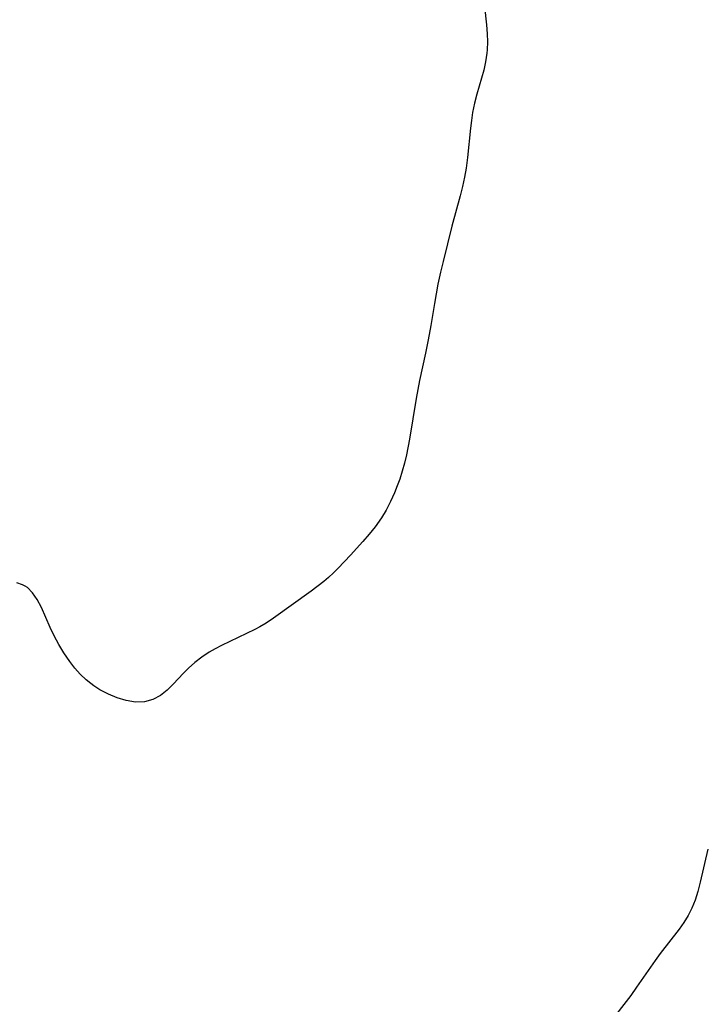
# Model space of a CAD drawing. Header units: metres. Extents: x 1073367 to 1082519, y 1569854 to 1574957.
# Tile 912 of 1056: x 1080876 to 1080996, y 1572188 to 1572360. Entities that reach past the tile are written whole.
import ezdxf

# ---------------------------------------------------------------- set-up
doc = ezdxf.new("R2010")
doc.units = ezdxf.units.M
doc.layers.add('CGG_CurvaNivelLidar_v1', color=253, linetype='Continuous', lineweight=30)

msp = doc.modelspace()

# ---------------------------------------------------------------- linework, layer by layer
at = {"layer": 'CGG_CurvaNivelLidar_v1'}
for p, q in [((1080957.2885, 1572361.8319, 74.5), (1080957.6344, 1572358.635, 74.5)), ((1080957.6344, 1572358.635, 74.5), (1080957.7548, 1572357.0437, 74.5)), ((1080957.7548, 1572357.0437, 74.5), (1080957.7903, 1572355.6607, 74.5)), ((1080957.7379, 1572354.2842, 74.5), (1080957.6802, 1572353.6696, 74.5)), ((1080957.7903, 1572355.6607, 74.5), (1080957.7379, 1572354.2842, 74.5)), ((1080957.6802, 1572353.6696, 74.5), (1080957.4414, 1572352.1397, 74.5)), ((1080957.4414, 1572352.1397, 74.5), (1080957.1219, 1572350.7328, 74.5)), ((1080957.1219, 1572350.7328, 74.5), (1080955.937, 1572346.5154, 74.5)), ((1080955.937, 1572346.5154, 74.5), (1080955.5309, 1572344.9195, 74.5)), ((1080955.5309, 1572344.9195, 74.5), (1080955.1903, 1572343.3032, 74.5)), ((1080955.1903, 1572343.3032, 74.5), (1080954.9678, 1572341.9439, 74.5)), ((1080954.7915, 1572340.5742, 74.5), (1080954.2909, 1572335.4689, 74.5)), ((1080954.9678, 1572341.9439, 74.5), (1080954.7915, 1572340.5742, 74.5)), ((1080954.2909, 1572335.4689, 74.5), (1080954.0402, 1572333.6045, 74.5)), ((1080953.7521, 1572331.9905, 74.5), (1080953.4068, 1572330.3826, 74.5)), ((1080954.0402, 1572333.6045, 74.5), (1080953.7521, 1572331.9905, 74.5)), ((1080953.4068, 1572330.3826, 74.5), (1080953.0177, 1572328.78, 74.5)), ((1080953.0177, 1572328.78, 74.5), (1080951.5855, 1572323.4322, 74.5)), ((1080951.5855, 1572323.4322, 74.5), (1080950.0154, 1572317.2807, 74.5)), ((1080950.0154, 1572317.2807, 74.5), (1080949.5691, 1572315.4303, 74.5)), ((1080949.5691, 1572315.4303, 74.5), (1080949.1062, 1572313.3052, 74.5)), ((1080949.1062, 1572313.3052, 74.5), (1080948.5019, 1572309.9362, 74.5)), ((1080948.5019, 1572309.9362, 74.5), (1080947.8872, 1572306.1052, 74.5)), ((1080947.8872, 1572306.1052, 74.5), (1080947.448, 1572303.5819, 74.5)), ((1080947.448, 1572303.5819, 74.5), (1080946.9717, 1572301.2686, 74.5)), ((1080946.9717, 1572301.2686, 74.5), (1080945.9126, 1572296.4772, 74.5)), ((1080945.9126, 1572296.4772, 74.5), (1080945.3421, 1572293.3694, 74.5)), ((1080945.3421, 1572293.3694, 74.5), (1080944.1847, 1572286.2417, 74.5)), ((1080944.1847, 1572286.2417, 74.5), (1080943.644, 1572283.504, 74.5)), ((1080943.2993, 1572282.0761, 74.5), (1080942.907, 1572280.6643, 74.5)), ((1080943.644, 1572283.504, 74.5), (1080943.2993, 1572282.0761, 74.5)), ((1080942.907, 1572280.6643, 74.5), (1080942.464, 1572279.2717, 74.5)), ((1080942.464, 1572279.2717, 74.5), (1080942.0309, 1572278.0695, 74.5)), ((1080941.5568, 1572276.8864, 74.5), (1080940.8574, 1572275.3377, 74.5)), ((1080942.0309, 1572278.0695, 74.5), (1080941.5568, 1572276.8864, 74.5)), ((1080940.8574, 1572275.3377, 74.5), (1080940.0722, 1572273.837, 74.5)), ((1080940.0722, 1572273.837, 74.5), (1080939.2738, 1572272.527, 74.5)), ((1080939.2738, 1572272.527, 74.5), (1080938.1461, 1572270.9371, 74.5)), ((1080938.1461, 1572270.9371, 74.5), (1080937.1081, 1572269.6439, 74.5)), ((1080936.0222, 1572268.384, 74.5), (1080933.8632, 1572265.976, 74.5)), ((1080937.1081, 1572269.6439, 74.5), (1080936.0222, 1572268.384, 74.5)), ((1080933.8632, 1572265.976, 74.5), (1080931.7138, 1572263.6992, 74.5)), ((1080931.7138, 1572263.6992, 74.5), (1080930.8688, 1572262.8773, 74.5)), ((1080929.1788, 1572261.3952, 74.5), (1080926.9622, 1572259.6981, 74.5)), ((1080929.9969, 1572262.0852, 74.5), (1080929.1788, 1572261.3952, 74.5)), ((1080930.8688, 1572262.8773, 74.5), (1080929.9969, 1572262.0852, 74.5)), ((1080876.5622, 1572260.8269, 74.5), (1080875.5215, 1572261.1482, 74.5)), ((1080877.0229, 1572260.5864, 74.5), (1080876.5622, 1572260.8269, 74.5)), ((1080877.3798, 1572260.3376, 74.5), (1080877.0229, 1572260.5864, 74.5)), ((1080878.2953, 1572259.4082, 74.5), (1080877.3798, 1572260.3376, 74.5)), ((1080926.9622, 1572259.6981, 74.5), (1080920.3944, 1572254.968, 74.5)), ((1080879.1041, 1572258.2141, 74.5), (1080878.2953, 1572259.4082, 74.5)), ((1080879.8411, 1572256.8292, 74.5), (1080879.1041, 1572258.2141, 74.5)), ((1080881.3856, 1572253.3749, 74.5), (1080879.8411, 1572256.8292, 74.5)), ((1080920.3944, 1572254.968, 74.5), (1080919.1055, 1572254.1233, 74.5)), ((1080882.0929, 1572251.8835, 74.5), (1080881.3856, 1572253.3749, 74.5)), ((1080917.1237, 1572252.9944, 74.5), (1080915.6792, 1572252.2755, 74.5)), ((1080918.0128, 1572253.4751, 74.5), (1080917.1237, 1572252.9944, 74.5)), ((1080919.1055, 1572254.1233, 74.5), (1080918.0128, 1572253.4751, 74.5)), ((1080882.8729, 1572250.3993, 74.5), (1080882.0929, 1572251.8835, 74.5)), ((1080915.6792, 1572252.2755, 74.5), (1080911.3216, 1572250.2152, 74.5)), ((1080883.7299, 1572248.9447, 74.5), (1080882.8729, 1572250.3993, 74.5)), ((1080910.2252, 1572249.6401, 74.5), (1080909.1608, 1572249.0244, 74.5)), ((1080911.3216, 1572250.2152, 74.5), (1080910.2252, 1572249.6401, 74.5)), ((1080884.7878, 1572247.3856, 74.5), (1080883.7299, 1572248.9447, 74.5)), ((1080907.8746, 1572248.1742, 74.5), (1080906.6625, 1572247.2479, 74.5)), ((1080909.1608, 1572249.0244, 74.5), (1080907.8746, 1572248.1742, 74.5)), ((1080885.6763, 1572246.2502, 74.5), (1080884.7878, 1572247.3856, 74.5)), ((1080886.6296, 1572245.1854, 74.5), (1080885.6763, 1572246.2502, 74.5)), ((1080905.5344, 1572246.2521, 74.5), (1080904.628, 1572245.341, 74.5)), ((1080906.6625, 1572247.2479, 74.5), (1080905.5344, 1572246.2521, 74.5)), ((1080887.6512, 1572244.209, 74.5), (1080886.6296, 1572245.1854, 74.5)), ((1080888.4503, 1572243.5581, 74.5), (1080887.6512, 1572244.209, 74.5)), ((1080904.628, 1572245.341, 74.5), (1080902.9232, 1572243.5031, 74.5)), ((1080888.9923, 1572243.1666, 74.5), (1080888.4503, 1572243.5581, 74.5)), ((1080890.0479, 1572242.4905, 74.5), (1080888.9923, 1572243.1666, 74.5)), ((1080891.5518, 1572241.6881, 74.5), (1080890.0479, 1572242.4905, 74.5)), ((1080902.9232, 1572243.5031, 74.5), (1080901.824, 1572242.4129, 74.5)), ((1080893.0924, 1572241.0417, 74.5), (1080891.5518, 1572241.6881, 74.5)), ((1080894.6448, 1572240.5754, 74.5), (1080893.0924, 1572241.0417, 74.5)), ((1080899.2996, 1572240.7717, 74.5), (1080897.8377, 1572240.3734, 74.5)), ((1080900.6557, 1572241.4867, 74.5), (1080899.2996, 1572240.7717, 74.5)), ((1080901.824, 1572242.4129, 74.5), (1080900.6557, 1572241.4867, 74.5)), ((1080896.2635, 1572240.3224, 74.5), (1080894.6448, 1572240.5754, 74.5)), ((1080897.8377, 1572240.3734, 74.5), (1080896.2635, 1572240.3224, 74.5)), ((1080996.2699, 1572214.6126, 75), (1080994.9805, 1572208.8363, 75)), ((1080994.9805, 1572208.8363, 75), (1080994.5645, 1572207.2229, 75)), ((1080994.5645, 1572207.2229, 75), (1080994.0924, 1572205.7484, 75)), ((1080994.0924, 1572205.7484, 75), (1080993.5103, 1572204.3239, 75)), ((1080992.8513, 1572203.0537, 75), (1080992.0963, 1572201.8295, 75)), ((1080993.5103, 1572204.3239, 75), (1080992.8513, 1572203.0537, 75)), ((1080992.0963, 1572201.8295, 75), (1080991.2687, 1572200.6408, 75)), ((1080991.2687, 1572200.6408, 75), (1080987.9745, 1572196.3827, 75)), ((1080987.9745, 1572196.3827, 75), (1080987.0754, 1572195.1636, 75)), ((1080987.0754, 1572195.1636, 75), (1080983.8399, 1572190.5045, 75)), ((1080983.8399, 1572190.5045, 75), (1080982.8079, 1572189.078, 75)), ((1080982.8079, 1572189.078, 75), (1080977.0522, 1572181.6233, 75))]:
    msp.add_line(p, q, dxfattribs=at)

doc.saveas('drawing.dxf')
